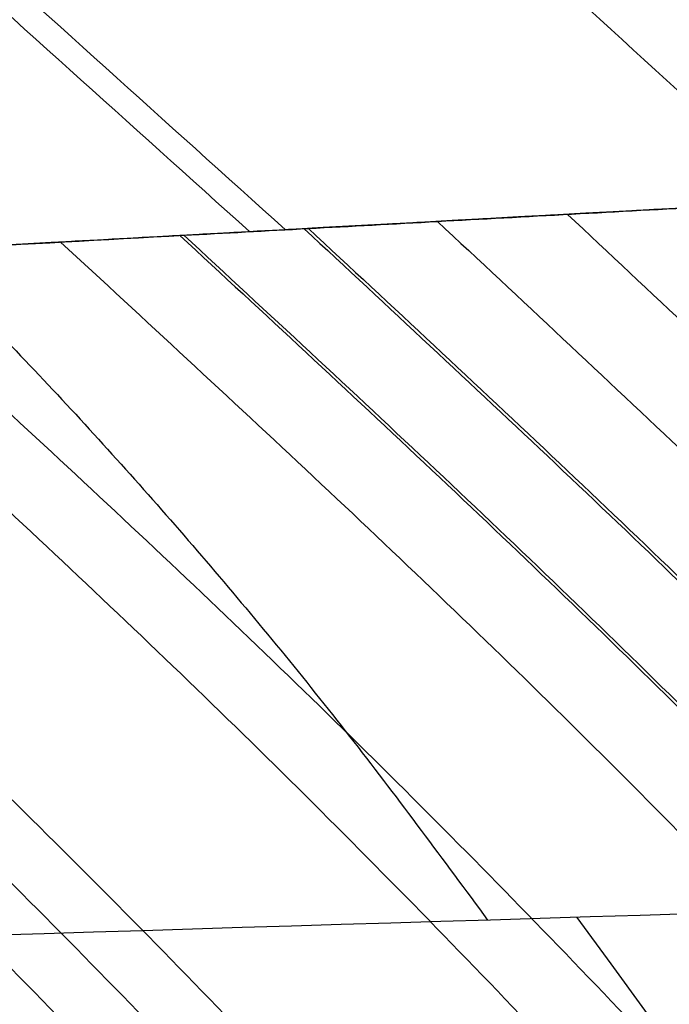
# Model space of a CAD drawing. Header units: millimetres. Extents: x -303 to 908, y -150 to 0.
# Tile 276 of 420: x 651.485 to 651.967, y -105.139 to -104.408. Entities that reach past the tile are written whole.
import ezdxf

# ---------------------------------------------------------------- set-up
doc = ezdxf.new("R2010")
doc.units = ezdxf.units.MM
doc.header["$MEASUREMENT"] = 0
doc.layers.add('IGES level 0', color=7, linetype='Continuous', true_color=0xfcfbff)

msp = doc.modelspace()

# ---------------------------------------------------------------- linework, layer by layer
at = {"layer": 'IGES level 0'}
for points, degree in [([(645.795170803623, -96.74830566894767, 16.54479049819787), (649.7367587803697, -100.6029617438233, 14.50318654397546), (653.6783467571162, -104.4576178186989, 12.46158258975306)], 2), ([(645.7356015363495, -96.75071286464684, -16.43417396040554), (649.6845953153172, -100.6052851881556, -14.40626342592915), (653.6335890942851, -104.4598575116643, -12.37835289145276)], 2), ([(644.2657827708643, -96.81109132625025, -13.33671845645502), (648.3982412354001, -100.6644276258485, -11.69154610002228), (652.5306996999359, -104.5177639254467, -10.04637374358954)], 2), ([(644.3128027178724, -96.80913395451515, 13.4492873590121), (648.4393878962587, -100.6625022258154, 11.79021480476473), (652.5659730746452, -104.5158704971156, 10.13114225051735)], 2), ([(643.643465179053, -96.83731714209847, -11.72779696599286), (647.8535390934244, -100.6901232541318, -10.28129349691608), (652.0636130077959, -104.5429293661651, -8.834790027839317)], 2), ([(643.1354006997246, -96.85899458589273, 10.20065234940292), (647.408766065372, -100.7113259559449, 8.942661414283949), (651.6821314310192, -104.5636573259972, 7.684670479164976)], 2), ([(643.1000746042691, -96.86053154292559, -10.08485935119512), (647.3778891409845, -100.7128719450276, -8.841144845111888), (651.6557036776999, -104.5652123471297, -7.597430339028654)], 2), ([(652.1135399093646, -116.0308649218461, -107.2803516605), (651.426147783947, -108.1739369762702, -107.2803516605), (650.7387556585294, -100.3170090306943, -107.2803516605)], 2), ([(651.8985611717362, -105.0741726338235, 31.75568229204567), (652.9650800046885, -106.5451978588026, 30.46637954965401), (654.0322567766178, -108.0161988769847, 29.17758969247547), (655.1005101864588, -109.4871570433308, 27.88963542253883)], 3), ([(650.7348601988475, -105.1103035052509, 30.80858716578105), (651.8498148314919, -106.5811511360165, 29.5584683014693), (652.9654115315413, -108.0519742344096, 28.30888930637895), (654.0820583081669, -109.5227539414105, 27.06018941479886)], 3)]:
    msp.add_open_spline(points, degree=degree, dxfattribs=at)
for points, knots in [([(651.762608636, -112.01970212, -153.128152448), (651.754845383, -111.930967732, -154.142391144), (651.74029356, -111.764639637, -155.149823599), (651.697950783, -111.280659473, -157.127687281), (651.670160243, -110.963012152, -158.098096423), (651.601986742, -110.183785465, -159.979316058), (651.561604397, -109.722213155, -160.890109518), (651.469187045, -108.665877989, -162.630895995), (651.417152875, -108.071124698, -163.460873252), (651.302642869, -106.762269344, -165.020706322), (651.240168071, -106.048179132, -165.750548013), (651.106230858, -104.517269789, -167.093119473), (651.034769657, -103.700464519, -167.705837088), (650.884522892, -101.983136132, -168.799895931), (650.805738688, -101.082628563, -169.281227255), (650.64267966, -99.218855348, -170.101307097), (650.558406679, -98.255610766, -170.440047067), (650.472368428, -97.27218906, -170.703554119)], [3.22885911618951, 3.22885911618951, 3.22885911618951, 3.22885911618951, 3.38157542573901, 3.38157542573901, 3.53429173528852, 3.53429173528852, 3.68700804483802, 3.68700804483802, 3.83972435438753, 3.83972435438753, 3.99244066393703, 3.99244066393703, 4.14515697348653, 4.14515697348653, 4.29787328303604, 4.29787328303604, 4.45058959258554, 4.45058959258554, 4.45058959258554, 4.45058959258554]), ([(646.563463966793, -103.9427453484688, -31.13766991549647), (643.441248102, -104.044388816, -28.131829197), (640.831149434, -104.141692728, -24.739437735), (637.682195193, -104.264912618, -19.072078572), (636.777875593, -104.301590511, -17.109418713), (635.280374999, -104.363362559, -13.104155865), (634.68161675, -104.38867397, -11.051969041), (633.789443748, -104.426684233, -6.84669673), (633.498432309, -104.439277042, -4.686292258), (633.245145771, -104.450223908, -0.406815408), (633.278059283, -104.448796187, 1.729664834), (633.661855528, -104.432227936, 5.996132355), (634.018039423, -104.416863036, 8.144118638), (635.03964225, -104.37357216, 12.325114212), (635.701335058, -104.345790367, 14.358930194), (638.129644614, -104.246515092, 20.293912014), (640.376549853, -104.157506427, 24.061750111), (644.437654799, -104.013137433, 29.020407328), (645.911726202, -103.963024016, 30.572583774), (649.106836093, -103.861672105, 33.470393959), (650.817432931, -103.810856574, 34.802853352), (654.376076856, -103.714339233, 37.177845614), (656.235721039, -103.668282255, 38.230780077), (660.116500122, -103.583364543, 40.066224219), (662.148853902, -103.544398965, 40.850192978), (668.334346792, -103.445109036, 42.724699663), (672.665165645, -103.401649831, 43.363075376), (679.087327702, -103.379122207, 43.367199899), (681.225239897, -103.378396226, 43.213425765), (685.495299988, -103.390208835, 42.587539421), (687.611654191, -103.402784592, 42.115385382), (691.709169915, -103.438796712, 40.881644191), (693.705303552, -103.462264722, 40.118138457), (697.591142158, -103.517865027, 38.294497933), (699.491346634, -103.55026862, 37.224894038), (703.065472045, -103.61907815, 34.848567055), (704.752861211, -103.655627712, 33.537549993), (707.92958909, -103.730086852, 30.67132943), (709.428982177, -103.768280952, 29.103397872), (713.537060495, -103.878722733, 24.105395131), (715.734582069, -103.945691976, 20.440831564), (719.030800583, -104.049498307, 12.436189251), (720.053757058, -104.083913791, 8.271870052), (720.650224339, -104.103833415, 1.843489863), (720.687805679, -104.105099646, -0.333648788), (720.44235237, -104.096886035, -4.610509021), (720.16191232, -104.087490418, -6.728803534), (719.285081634, -104.058586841, -10.925056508), (718.681119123, -104.038845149, -13.019437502), (717.183784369, -103.991162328, -17.049464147), (716.291576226, -103.963269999, -18.992394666), (713.1918946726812, -103.8700660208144, -24.60877228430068), (710.5360404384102, -103.7943062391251, -28.08821938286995), (707.4179041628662, -103.7185546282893, -31.09939695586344)], [0.669682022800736, 0.669682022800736, 0.669682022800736, 0.669682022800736, 0.7321820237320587, 0.7321820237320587, 0.7634320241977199, 0.7634320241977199, 0.7946820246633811, 0.7946820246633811, 0.8259320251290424, 0.8259320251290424, 0.8571820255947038, 0.8571820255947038, 0.8884320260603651, 0.8884320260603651, 0.9196820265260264, 0.9196820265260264, 0.9821820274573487, 0.9821820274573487, 1.01343202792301, 1.01343202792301, 1.04468202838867, 1.04468202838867, 1.075932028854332, 1.075932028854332, 1.107182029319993, 1.107182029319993, 1.169682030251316, 1.169682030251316, 1.200932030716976, 1.200932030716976, 1.232182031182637, 1.232182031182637, 1.263432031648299, 1.263432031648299, 1.29468203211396, 1.29468203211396, 1.325932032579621, 1.325932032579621, 1.357182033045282, 1.357182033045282, 1.419682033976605, 1.419682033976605, 1.482182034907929, 1.482182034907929, 1.51343203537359, 1.51343203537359, 1.544682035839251, 1.544682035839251, 1.575932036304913, 1.575932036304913, 1.607182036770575, 1.607182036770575, 1.669682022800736, 1.669682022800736, 1.669682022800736, 1.669682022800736]), ([(707.417904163, -103.718554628, -31.099396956), (710.536039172, -103.794306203, -28.088221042), (713.19189418, -103.870066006, -24.608773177), (716.291576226, -103.963269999, -18.992394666), (717.183784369, -103.991162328, -17.049464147), (718.681119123, -104.038845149, -13.019437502), (719.285081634, -104.058586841, -10.925056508), (720.16191232, -104.087490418, -6.728803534), (720.44235237, -104.096886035, -4.610509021), (720.687805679, -104.105099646, -0.333648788), (720.650224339, -104.103833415, 1.843489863), (720.053757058, -104.083913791, 8.271870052), (719.030800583, -104.049498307, 12.436189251), (715.734582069, -103.945691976, 20.440831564), (713.537060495, -103.878722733, 24.105395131), (709.428982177, -103.768280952, 29.103397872), (707.92958909, -103.730086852, 30.67132943), (704.752861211, -103.655627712, 33.537549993), (703.065472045, -103.61907815, 34.848567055), (699.491346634, -103.55026862, 37.224894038), (697.591142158, -103.517865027, 38.294497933), (693.705303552, -103.462264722, 40.118138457), (691.709169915, -103.438796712, 40.881644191), (687.611654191, -103.402784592, 42.115385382), (685.495299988, -103.390208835, 42.587539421), (681.225239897, -103.378396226, 43.213425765), (679.087327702, -103.379122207, 43.367199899), (672.665165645, -103.401649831, 43.363075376), (668.334346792, -103.445109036, 42.724699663), (662.148853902, -103.544398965, 40.850192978), (660.116500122, -103.583364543, 40.066224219), (656.235721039, -103.668282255, 38.230780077), (654.376076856, -103.714339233, 37.177845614), (650.817432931, -103.810856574, 34.802853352), (649.106836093, -103.861672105, 33.470393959), (645.911726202, -103.963024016, 30.572583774), (644.437654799, -104.013137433, 29.020407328), (640.376549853, -104.157506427, 24.061750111), (638.129644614, -104.246515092, 20.293912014), (635.701335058, -104.345790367, 14.358930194), (635.03964225, -104.37357216, 12.325114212), (634.018039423, -104.416863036, 8.144118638), (633.661855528, -104.432227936, 5.996132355), (633.278059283, -104.448796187, 1.729664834), (633.245145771, -104.450223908, -0.406815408), (633.498432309, -104.439277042, -4.686292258), (633.789443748, -104.426684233, -6.84669673), (634.68161675, -104.38867397, -11.051969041), (635.280374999, -104.363362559, -13.104155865), (636.777875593, -104.301590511, -17.109418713), (637.682195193, -104.264912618, -19.072078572), (640.831149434, -104.141692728, -24.739437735), (643.441248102, -104.044388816, -28.131829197), (646.563463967, -103.942745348, -31.137669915)], [4, 4, 4, 4, 4.0625, 4.0625, 4.093750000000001, 4.093750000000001, 4.125000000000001, 4.125000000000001, 4.156250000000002, 4.156250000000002, 4.187500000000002, 4.187500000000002, 4.250000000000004, 4.250000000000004, 4.312500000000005, 4.312500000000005, 4.343750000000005, 4.343750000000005, 4.375000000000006, 4.375000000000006, 4.406250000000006, 4.406250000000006, 4.437500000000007, 4.437500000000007, 4.468750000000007, 4.468750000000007, 4.500000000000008, 4.500000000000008, 4.562500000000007, 4.562500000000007, 4.593750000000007, 4.593750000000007, 4.625000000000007, 4.625000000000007, 4.656250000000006, 4.656250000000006, 4.687500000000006, 4.687500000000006, 4.750000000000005, 4.750000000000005, 4.781250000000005, 4.781250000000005, 4.812500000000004, 4.812500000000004, 4.843750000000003, 4.843750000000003, 4.875000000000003, 4.875000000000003, 4.906250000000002, 4.906250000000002, 4.937500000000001, 4.937500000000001, 5, 5, 5, 5]), ([(678.413744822, -103.77757638, -26.305486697), (677.974369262, -103.778554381, -26.329040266), (677.534188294, -103.780107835, -26.34170731), (676.871846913, -103.783378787, -26.344240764), (676.651053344, -103.784629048, -26.342329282), (676.211205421, -103.787420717, -26.333067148), (675.991873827, -103.788963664, -26.325718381), (674.897955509, -103.797390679, -26.275554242), (674.030985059, -103.806449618, -26.19251868), (672.744016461, -103.823316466, -26.005733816), (672.317129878, -103.829474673, -25.933070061), (671.785776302, -103.837877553, -25.829213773), (671.679925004, -103.839588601, -25.807852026), (671.468310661, -103.843068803, -25.763800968), (671.362560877, -103.844840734, -25.741113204), (671.045628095, -103.850256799, -25.671089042), (670.834761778, -103.854003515, -25.621790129), (670.414629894, -103.861738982, -25.518135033), (670.2048043, -103.86573911, -25.463639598), (669.786693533, -103.873989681, -25.349564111), (669.578299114, -103.878237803, -25.289957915), (669.162853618, -103.886953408, -25.165599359), (668.955210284, -103.891439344, -25.100664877), (668.541467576, -103.900659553, -24.965662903), (668.335211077, -103.905391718, -24.895549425), (667.718248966, -103.919937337, -24.677292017), (667.309349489, -103.930097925, -24.521238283), (666.699485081, -103.94600094, -24.270892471), (666.497437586, -103.951397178, -24.184997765), (666.096672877, -103.962343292, -24.008743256), (665.897810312, -103.967896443, -23.918323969), (665.305664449, -103.984780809, -23.640236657), (664.916819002, -103.996334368, -23.445745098), (664.34203079, -104.014097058, -23.140433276), (664.152360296, -104.020063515, -23.036675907), (663.775272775, -104.032131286, -22.824361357), (663.588106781, -104.038227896, -22.715937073), (663.309504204, -104.047465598, -22.549958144), (663.217241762, -104.050549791, -22.494223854), (663.03312016, -104.056750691, -22.381457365), (662.941368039, -104.059865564, -22.324488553), (662.667185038, -104.069251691, -22.151915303), (662.485828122, -104.075567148, -22.034642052), (662.216509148, -104.085072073, -21.855784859), (662.12683468, -104.088258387, -21.795438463), (661.948377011, -104.094653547, -21.673750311), (661.859535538, -104.097862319, -21.612370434), (661.594155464, -104.107517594, -21.426611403), (661.418760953, -104.113992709, -21.300613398), (660.897020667, -104.133508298, -20.916027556), (660.555113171, -104.146633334, -20.650856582), (660.050677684, -104.166495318, -20.239308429), (659.884043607, -104.173143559, -20.099910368), (659.636409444, -104.183139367, -19.887492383), (659.55424658, -104.186475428, -19.81612923), (659.390680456, -104.193153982, -19.672276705), (659.309222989, -104.196498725, -19.599737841), (658.581223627, -104.226553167, -18.943320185), (657.968751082, -104.25301186, -18.333139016), (657.100375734, -104.291864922, -17.379710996), (656.819414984, -104.304662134, -17.055643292), (656.478352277, -104.320462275, -16.642338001), (656.410855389, -104.3236005, -16.559520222), (656.276607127, -104.329862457, -16.392736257), (656.209951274, -104.332983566, -16.308885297), (656.011517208, -104.342316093, -16.056112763), (655.881273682, -104.34849984, -15.885969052), (655.625523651, -104.36071094, -15.543306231), (655.499328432, -104.366776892, -15.369860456), (655.251474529, -104.378786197, -15.020303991), (655.12966974, -104.384731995, -14.843998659), (654.890387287, -104.39647264, -14.488440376), (654.772581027, -104.402290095, -14.308692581), (654.54141151, -104.413786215, -13.946359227), (654.427944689, -104.419466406, -13.76362081), (654.205245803, -104.430677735, -13.394929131), (654.096013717, -104.436208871, -13.208975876), (653.881794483, -104.44711334, -12.83377312), (653.77668461, -104.452493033, -12.644286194), (653.469283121, -104.468310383, -12.07363703), (653.274703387, -104.478429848, -11.689998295), (652.905471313, -104.497793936, -10.915805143), (652.730849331, -104.507038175, -10.525305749), (652.48362176, -104.520263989, -9.934296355), (652.403922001, -104.524542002, -9.73704611), (652.249151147, -104.532861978, -9.34019844), (652.174183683, -104.536903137, -9.140846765), (652.029077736, -104.544763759, -8.740268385), (651.95908351, -104.548569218, -8.539449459), (651.823842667, -104.555946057, -8.135718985), (651.758675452, -104.55951805, -7.93302392), (651.664761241, -104.564664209, -7.628258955), (651.634031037, -104.566345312, -7.526340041), (651.57373977, -104.569655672, -7.321883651), (651.544214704, -104.571280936, -7.219467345), (651.457498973, -104.576063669, -6.911639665), (651.402167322, -104.579127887, -6.705649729), (651.243607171, -104.587927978, -6.085242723), (651.147805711, -104.593268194, -5.668391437), (651.019089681, -104.600464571, -5.037697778), (650.9786738, -104.602731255, -4.826505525), (650.92188133, -104.60592401, -4.508557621), (650.903574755, -104.606954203, -4.402295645), (650.868320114, -104.60893903, -4.189846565), (650.851366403, -104.60989398, -4.083633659), (650.769940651, -104.614480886, -3.552601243), (650.715486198, -104.617545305, -3.127877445), (650.649480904, -104.621272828, -2.490450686), (650.630088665, -104.622375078, -2.277843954), (650.596544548, -104.624289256, -1.85301679), (650.582382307, -104.625099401, -1.640701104), (650.547661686, -104.62707587, -1.00381811), (650.534858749, -104.627782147, -0.579313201), (650.529863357, -104.628050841, 0.270729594), (650.537676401, -104.627611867, 0.695373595), (650.573983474, -104.625550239, 1.545082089), (650.602480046, -104.623936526, 1.969993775), (650.680358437, -104.619526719, 2.819772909), (650.729775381, -104.616737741, 3.244975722), (650.81982157, -104.611667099, 3.88253367), (650.852496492, -104.609827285, 4.095060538), (650.923241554, -104.605846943, 4.520206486), (650.961185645, -104.603713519, 4.732058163), (651.08257581, -104.596906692, 5.3650075), (651.173516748, -104.591823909, 5.783265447), (651.375308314, -104.580588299, 6.613514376), (651.486145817, -104.574442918, 7.025427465), (651.637075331, -104.566169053, 7.536498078), (651.667946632, -104.564484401, 7.638732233), (651.730493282, -104.561066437, 7.841416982), (651.762417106, -104.55931563, 7.942683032), (651.86011697, -104.553955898, 8.246150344), (651.927822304, -104.550241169, 8.448020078), (652.138438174, -104.538762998, 9.051520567), (652.288866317, -104.530689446, 9.451041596), (652.468504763, -104.521081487, 9.895078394), (652.488608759, -104.520006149, 9.944340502), (652.529101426, -104.517838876, 10.042706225), (652.549402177, -104.516751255, 10.091600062), (652.611317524, -104.51343248, 10.239444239), (652.653207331, -104.511194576, 10.33778483), (652.780722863, -104.504403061, 10.632146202), (652.8681943, -104.499771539, 10.827506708), (653.138065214, -104.48555598, 11.410992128), (653.327914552, -104.475649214, 11.796523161), (653.577988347, -104.462722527, 12.27423202), (653.62860828, -104.460111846, 12.369501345), (653.731272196, -104.454829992, 12.55987368), (653.783270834, -104.452162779, 12.654888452), (653.940783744, -104.444106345, 12.938535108), (654.047907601, -104.438657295, 13.125948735), (654.375615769, -104.422077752, 13.683295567), (654.602530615, -104.410711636, 14.048340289), (655.073350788, -104.387442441, 14.766100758), (655.317123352, -104.37555498, 15.118606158), (655.821216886, -104.351318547, 15.810882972), (656.081573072, -104.338969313, 16.150706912), (656.619031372, -104.313885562, 16.817871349), (656.896272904, -104.301159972, 17.145369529), (657.467022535, -104.275417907, 17.787074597), (657.760698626, -104.262378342, 18.101496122), (658.365640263, -104.236051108, 18.718031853), (658.676745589, -104.22279355, 19.019966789), (659.15615301, -104.202798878, 19.462687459), (659.318297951, -104.196107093, 19.608750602), (659.645298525, -104.182762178, 19.896067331), (659.810320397, -104.176101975, 20.037482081), (660.310004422, -104.156181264, 20.455130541), (660.64908052, -104.142996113, 20.724602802), (661.338880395, -104.11685969, 21.245783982), (661.689696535, -104.103904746, 21.497569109), (662.135854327, -104.087931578, 21.801531), (662.225468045, -104.084748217, 21.861784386), (662.360467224, -104.079992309, 21.951358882), (662.405322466, -104.078416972, 21.980923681), (662.495492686, -104.075260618, 22.039962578), (662.540684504, -104.073683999, 22.069354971), (662.767159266, -104.065811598, 22.215668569), (662.949989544, -104.059549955, 22.330643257), (663.502740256, -104.040936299, 22.668872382), (663.877242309, -104.028745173, 22.885631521), (664.352152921, -104.013814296, 23.145156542), (664.447483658, -104.010842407, 23.196495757), (664.638851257, -104.004926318, 23.298043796), (664.73524107, -104.001975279, 23.348438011), (665.025012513, -103.993194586, 23.497669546), (665.219631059, -103.987415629, 23.594893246), (665.807882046, -103.970305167, 23.879743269), (666.205906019, -103.959197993, 24.060554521), (666.711088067, -103.945725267, 24.275024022), (666.812533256, -103.943050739, 24.317350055), (667.015778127, -103.937755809, 24.400670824), (667.117555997, -103.935136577, 24.441657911), (667.423363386, -103.927362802, 24.562614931), (667.627866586, -103.922291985, 24.640581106), (668.24333463, -103.907415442, 24.866571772), (668.656256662, -103.897942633, 25.006695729), (669.487694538, -103.879964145, 25.266264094), (669.905578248, -103.871459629, 25.385518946), (670.431633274, -103.86144988, 25.521790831), (670.537103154, -103.859479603, 25.548421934), (670.747795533, -103.855609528, 25.60025051), (670.853407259, -103.853700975, 25.6255448), (671.170865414, -103.848070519, 25.699519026), (671.38333522, -103.844446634, 25.746288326), (671.702596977, -103.8392171, 25.812466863), (671.808965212, -103.837508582, 25.833836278), (672.022559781, -103.834145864, 25.875383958), (672.129492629, -103.832499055, 25.895503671), (672.450720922, -103.827660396, 25.953902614), (672.665445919, -103.824569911, 25.99022225), (673.742255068, -103.809792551, 26.158749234), (674.613905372, -103.800155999, 26.251824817), (675.495366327, -103.792867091, 26.301493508)], [0.103196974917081, 0.103196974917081, 0.103196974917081, 0.103196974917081, 0.10480942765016, 0.10480942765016, 0.1056156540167, 0.1056156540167, 0.10642188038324, 0.10642188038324, 0.109646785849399, 0.109646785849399, 0.111259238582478, 0.111259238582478, 0.111662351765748, 0.111662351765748, 0.112065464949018, 0.112065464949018, 0.112871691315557, 0.112871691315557, 0.113677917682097, 0.113677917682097, 0.114484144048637, 0.114484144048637, 0.115290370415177, 0.115290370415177, 0.116096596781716, 0.116096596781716, 0.117709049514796, 0.117709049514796, 0.118515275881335, 0.118515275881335, 0.119321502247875, 0.119321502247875, 0.120933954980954, 0.120933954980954, 0.121740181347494, 0.121740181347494, 0.122546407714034, 0.122546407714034, 0.122949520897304, 0.122949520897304, 0.123352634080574, 0.123352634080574, 0.124158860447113, 0.124158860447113, 0.124561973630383, 0.124561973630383, 0.124965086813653, 0.124965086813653, 0.125771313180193, 0.125771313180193, 0.127383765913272, 0.127383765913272, 0.128189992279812, 0.128189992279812, 0.128593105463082, 0.128593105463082, 0.128996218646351, 0.128996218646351, 0.13222112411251, 0.13222112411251, 0.13383357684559, 0.13383357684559, 0.134236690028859, 0.134236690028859, 0.134639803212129, 0.134639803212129, 0.135446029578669, 0.135446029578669, 0.136252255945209, 0.136252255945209, 0.137058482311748, 0.137058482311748, 0.137864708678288, 0.137864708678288, 0.138670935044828, 0.138670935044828, 0.139477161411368, 0.139477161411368, 0.140283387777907, 0.140283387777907, 0.141895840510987, 0.141895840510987, 0.143508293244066, 0.143508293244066, 0.144314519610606, 0.144314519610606, 0.145120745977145, 0.145120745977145, 0.145926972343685, 0.145926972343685, 0.146733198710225, 0.146733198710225, 0.147136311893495, 0.147136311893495, 0.147539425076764, 0.147539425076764, 0.148345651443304, 0.148345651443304, 0.149958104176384, 0.149958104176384, 0.150764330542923, 0.150764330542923, 0.151167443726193, 0.151167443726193, 0.151570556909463, 0.151570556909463, 0.153183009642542, 0.153183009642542, 0.153989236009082, 0.153989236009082, 0.154795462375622, 0.154795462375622, 0.156407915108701, 0.156407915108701, 0.158020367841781, 0.158020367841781, 0.15963282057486, 0.15963282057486, 0.161245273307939, 0.161245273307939, 0.162051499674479, 0.162051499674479, 0.162857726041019, 0.162857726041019, 0.164470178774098, 0.164470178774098, 0.166082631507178, 0.166082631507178, 0.166485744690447, 0.166485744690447, 0.166888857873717, 0.166888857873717, 0.167695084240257, 0.167695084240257, 0.169307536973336, 0.169307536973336, 0.169509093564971, 0.169509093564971, 0.169710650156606, 0.169710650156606, 0.170113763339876, 0.170113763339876, 0.170919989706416, 0.170919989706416, 0.172532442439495, 0.172532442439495, 0.172935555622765, 0.172935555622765, 0.173338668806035, 0.173338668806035, 0.174144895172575, 0.174144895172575, 0.175757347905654, 0.175757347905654, 0.177369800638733, 0.177369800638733, 0.178982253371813, 0.178982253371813, 0.180594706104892, 0.180594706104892, 0.182207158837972, 0.182207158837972, 0.183819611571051, 0.183819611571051, 0.184625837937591, 0.184625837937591, 0.18543206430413, 0.18543206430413, 0.18704451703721, 0.18704451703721, 0.188656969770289, 0.188656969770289, 0.189060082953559, 0.189060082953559, 0.189261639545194, 0.189261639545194, 0.189463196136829, 0.189463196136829, 0.190269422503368, 0.190269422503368, 0.191881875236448, 0.191881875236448, 0.192284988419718, 0.192284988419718, 0.192688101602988, 0.192688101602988, 0.193494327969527, 0.193494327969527, 0.195106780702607, 0.195106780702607, 0.195509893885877, 0.195509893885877, 0.195913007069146, 0.195913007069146, 0.196719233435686, 0.196719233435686, 0.198331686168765, 0.198331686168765, 0.199944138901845, 0.199944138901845, 0.200347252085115, 0.200347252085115, 0.200750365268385, 0.200750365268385, 0.201556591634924, 0.201556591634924, 0.201959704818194, 0.201959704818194, 0.202362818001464, 0.202362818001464, 0.203169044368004, 0.203169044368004, 0.206393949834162, 0.206393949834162, 0.206393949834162, 0.206393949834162]), ([(676.926879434, -103.78313681, -26.343513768), (673.501811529, -103.801287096, -26.33526948), (670.204184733, -103.855472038, -25.689462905), (665.448251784, -103.978224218, -23.766703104), (663.943890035, -104.024727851, -22.980988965), (661.112973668, -104.123487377, -21.141675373), (659.771169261, -104.176309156, -20.074942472), (657.325305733, -104.280375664, -17.708037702), (656.230819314, -104.3311455, -16.421993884), (654.294628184, -104.425360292, -13.647826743), (653.448267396, -104.469008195, -12.143738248), (652.081497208, -104.541517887, -9.044576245), (651.551559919, -104.570768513, -7.44104199), (650.802412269, -104.612525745, -4.124671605), (650.589005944, -104.624765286, -2.418338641), (650.448128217, -104.632618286, 2.648147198), (651.023608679, -104.598790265, 6.080058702), (652.807652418, -104.50276773, 10.823164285), (653.565081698, -104.462712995, 12.36643118), (655.352489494, -104.373177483, 15.257472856), (656.374882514, -104.324092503, 16.601007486), (658.673617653, -104.221785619, 19.086982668), (659.962069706, -104.168255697, 20.234752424), (662.692915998, -104.066540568, 22.231422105), (664.144555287, -104.017918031, 23.093628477), (667.22288185, -103.930062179, 24.541914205), (668.839157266, -103.891253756, 25.118936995), (672.11274968, -103.830006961, 25.946680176), (673.785368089, -103.807007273, 26.205138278), (675.495366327, -103.792867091, 26.301493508)], [0, 0, 0, 0, 0.125000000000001, 0.125000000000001, 0.187500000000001, 0.187500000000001, 0.250000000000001, 0.250000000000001, 0.312500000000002, 0.312500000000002, 0.375000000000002, 0.375000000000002, 0.437500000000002, 0.437500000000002, 0.500000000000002, 0.500000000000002, 0.625000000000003, 0.625000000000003, 0.687500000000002, 0.687500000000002, 0.750000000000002, 0.750000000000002, 0.812500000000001, 0.812500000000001, 0.875000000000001, 0.875000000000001, 0.9375, 0.9375, 1, 1, 1, 1]), ([(677.043100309, -104.641506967, 40.403752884), (673.057850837, -104.655810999, 40.409489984), (669.024784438, -104.697399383, 39.819860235), (663.266318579, -104.792556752, 38.077166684), (661.374062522, -104.8299123, 37.347320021), (657.761015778, -104.911362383, 35.637263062), (656.030319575, -104.955527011, 34.656051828), (652.719500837, -105.048106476, 32.442950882), (651.128940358, -105.096817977, 31.201885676), (648.155995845, -105.194083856, 28.500653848), (646.784927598, -105.242175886, 27.054074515), (643.008410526, -105.380714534, 22.434241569), (640.919668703, -105.466151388, 18.925367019), (638.660853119, -105.561515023, 13.398526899), (638.045294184, -105.588220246, 11.504920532), (637.094253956, -105.629847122, 7.613045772), (636.762110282, -105.644651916, 5.613248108), (636.40285396, -105.660676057, 1.640882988), (636.370806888, -105.662108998, -0.348298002), (636.602856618, -105.651749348, -4.332676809), (636.871353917, -105.639743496, -6.344015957), (638.108990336, -105.585255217, -12.218687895), (639.503502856, -105.524274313, -15.972592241), (643.395841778, -105.366914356, -23.014035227), (645.8140176, -105.273812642, -26.171805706), (648.701780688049, -105.1766632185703, -28.96877756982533)], [3.33660848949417, 3.33660848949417, 3.33660848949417, 3.33660848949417, 3.461608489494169, 3.461608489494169, 3.524108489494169, 3.524108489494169, 3.586608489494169, 3.586608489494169, 3.649108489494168, 3.649108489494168, 3.711608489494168, 3.711608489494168, 3.83660848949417, 3.83660848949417, 3.89910848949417, 3.89910848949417, 3.96160848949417, 3.96160848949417, 4.02410848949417, 4.02410848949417, 4.08660848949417, 4.08660848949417, 4.21160848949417, 4.21160848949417, 4.33660848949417, 4.33660848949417, 4.33660848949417, 4.33660848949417]), ([(677.043100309, -104.641506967, 40.403752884), (673.057850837, -104.655810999, 40.409489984), (669.024784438, -104.697399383, 39.819860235), (663.266318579, -104.792556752, 38.077166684), (661.374062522, -104.8299123, 37.347320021), (657.761015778, -104.911362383, 35.637263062), (656.030319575, -104.955527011, 34.656051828), (652.719500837, -105.048106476, 32.442950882), (651.128940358, -105.096817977, 31.201885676), (648.155995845, -105.194083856, 28.500653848), (646.784927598, -105.242175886, 27.054074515), (643.008410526, -105.380714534, 22.434241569), (640.919668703, -105.466151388, 18.925367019), (638.660853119, -105.561515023, 13.398526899), (638.045294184, -105.588220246, 11.504920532), (637.094253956, -105.629847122, 7.613045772), (636.762110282, -105.644651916, 5.613248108), (636.40285396, -105.660676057, 1.640882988), (636.370806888, -105.662108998, -0.348298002), (636.602856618, -105.651749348, -4.332676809), (636.871353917, -105.639743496, -6.344015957), (638.108990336, -105.585255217, -12.218687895), (639.503502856, -105.524274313, -15.972592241), (643.395841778, -105.366914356, -23.014035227), (645.8140176, -105.273812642, -26.171805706), (648.701780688, -105.176663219, -28.968777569)], [1, 1, 1, 1, 1.124999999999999, 1.124999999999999, 1.187499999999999, 1.187499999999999, 1.249999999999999, 1.249999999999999, 1.312499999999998, 1.312499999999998, 1.374999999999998, 1.374999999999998, 1.5, 1.5, 1.5625, 1.5625, 1.625, 1.625, 1.6875, 1.6875, 1.75, 1.75, 1.875, 1.875, 2, 2, 2, 2])]:
    msp.add_open_spline(points, degree=3, knots=knots, dxfattribs=at)
for points, weights, degree in [([(650.472368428, -97.27218906, -170.703554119), (651.2072578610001, -105.672013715, -168.452827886), (651.696299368, -111.26178372, -161.791199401), (651.762608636, -112.01970212, -153.128152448)], [1, 0.879434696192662, 0.879434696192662, 1], 3), ([(650.9596462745, -102.8418003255, -168.2528665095), (651.1824647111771, -105.388626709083, -172.2811827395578), (655.9406197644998, -105.092519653, -172.4698237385)], [1, 0.7234738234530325, 1], 2), ([(649.937737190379, -103.8379471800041, 34.06757545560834), (651.0078703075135, -103.9326211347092, 32.70936637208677), (651.8322499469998, -105.076190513, 31.70361926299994)], [0.9999999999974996, 0.9449300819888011, 1], 2), ([(651.8914630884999, -104.5522576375, -8.337584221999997), (655.1818017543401, -107.542868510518, -7.27814406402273), (655.204735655, -112.1131354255, -7.346186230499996)], [1, 0.9094950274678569, 1], 2), ([(651.696065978, -104.5629488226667, -7.729847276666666), (655.0119343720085, -107.5537175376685, -6.747551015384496), (655.0317448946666, -112.1253815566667, -6.811443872)], [1, 0.909449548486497, 1], 2), ([(651.699219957, -104.562775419, 7.740074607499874), (655.0146530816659, -107.5535434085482, 6.756403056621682), (655.0344593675, -112.125188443, 6.820192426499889)], [1, 0.909450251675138, 1], 2), ([(651.7949837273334, -104.5575290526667, 8.043838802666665), (655.0979596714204, -107.5482151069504, 7.021786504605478), (655.1194356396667, -112.1191655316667, 7.088081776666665)], [1, 0.9094726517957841, 1], 2), ([(651.6038854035, -104.568000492, -7.424111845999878), (654.9317965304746, -107.5588441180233, -6.480628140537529), (654.950110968, -112.1311689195, -6.542353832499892)], [1, 0.9094280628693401, 1], 2), ([(651.6068894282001, -104.567823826, 7.434283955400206), (654.934394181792, -107.5586658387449, 6.489467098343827), (654.9527285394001, -112.1309693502, 6.551169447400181)], [0.9999999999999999, 0.9094288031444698, 0.9999999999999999], 2), ([(651.5153094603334, -104.5728751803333, -7.116858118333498), (654.8548139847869, -107.5637896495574, -6.212453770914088), (654.8717247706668, -112.136749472, -6.272115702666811)], [1, 0.9094073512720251, 1], 2), ([(651.3493139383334, -104.5820612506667, -6.49884739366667), (654.7105286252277, -107.5731112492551, -5.672981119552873), (654.7247244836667, -112.1472724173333, -5.728184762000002)], [0.9999999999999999, 0.9093682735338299, 0.9999999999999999], 2), ([(651.2744125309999, -104.586206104, 6.198389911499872), (654.6454228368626, -107.5773174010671, 5.410716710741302), (654.6583808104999, -112.152020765, 5.463703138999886)], [1, 0.9093506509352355, 1], 2), ([(651.0619950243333, -104.5980657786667, -5.247928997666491), (654.4607688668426, -107.5893551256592, -4.580961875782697), (654.4700995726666, -112.1656165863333, -4.626401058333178)], [1, 0.9093001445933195, 1], 2), ([(650.9408121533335, -104.6048597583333, -4.614540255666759), (654.3554385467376, -107.5962505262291, -4.028091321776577), (654.362695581, -112.1734037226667, -4.068470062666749)], [0.9999999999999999, 0.90927122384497, 0.9999999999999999], 2), ([(651.0016490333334, -104.6014445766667, 4.943041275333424), (654.4083179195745, -107.5927842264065, 4.314837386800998), (654.4166221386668, -112.1694888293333, 4.35787154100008)], [0.9999999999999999, 0.9092857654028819, 0.9999999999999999], 2), ([(650.7898061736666, -104.613357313, 3.670014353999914), (654.2241716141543, -107.6048767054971, 3.203546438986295), (654.2287704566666, -112.1831490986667, 3.235908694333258)], [1, 0.9092350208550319, 1], 2), ([(650.8350812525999, -104.6108113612, -3.977427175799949), (654.2635306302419, -107.6022920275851, -3.471918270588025), (654.2689340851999, -112.1802288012, -3.506942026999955)], [0.9999999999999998, 0.9092458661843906, 0.9999999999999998], 2), ([(650.8859474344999, -104.6079466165, -4.296071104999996), (654.30774764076, -107.5993839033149, -3.750086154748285), (654.314047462, -112.176943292, -3.787816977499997)], [1, 0.909258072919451, 1], 2), ([(650.8878690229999, -104.607837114, 4.307633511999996), (654.3094161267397, -107.5992728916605, 3.760169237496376), (654.315745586, -112.1768181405, 3.797973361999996)], [1, 0.9092585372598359, 1], 2), ([(650.6414192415, -104.6217316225, 2.394883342), (654.0951901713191, -107.6133775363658, 2.090489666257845), (654.0971602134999, -112.192752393, 2.111854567)], [0.9999999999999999, 0.9091993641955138, 0.9999999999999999], 2), ([(650.6714826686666, -104.6200303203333, -2.702926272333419), (654.1213201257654, -107.6116506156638, -2.359362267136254), (654.1238223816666, -112.1908015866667, -2.383379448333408)], [1, 0.9092066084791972, 1], 2), ([(650.5323610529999, -104.627916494, -0.1542918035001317), (654.0003940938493, -107.6196563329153, -0.1346473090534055), (654.0004018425, -112.1998467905, -0.135957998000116)], [1, 0.9091730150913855, 1], 2), ([(650.5558299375, -104.626581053, 1.120227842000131), (654.0207936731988, -107.6183005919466, 0.9778434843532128), (654.0212259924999, -112.198314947, 0.987899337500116)], [1, 0.9091787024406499, 1], 2), ([(650.5708087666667, -104.625758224, -1.428406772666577), (654.0338187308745, -107.6174650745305, -1.246869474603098), (654.0345234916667, -112.1973709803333, -1.259717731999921)], [0.9999999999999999, 0.909182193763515, 0.9999999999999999], 2), ([(650.6133166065, -104.623332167, -2.065430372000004), (654.0707684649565, -107.6150019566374, -1.802966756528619), (654.072245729, -112.1945871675, -1.821560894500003)], [1, 0.9091925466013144, 1], 2)]:
    msp.add_rational_spline(points, weights, degree=degree, dxfattribs=at)
msp.add_rational_spline([(647.7007740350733, -104.3024192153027, -29.97404106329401), (646.9525506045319, -104.3266325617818, -29.25137255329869), (646.2355631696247, -104.3505913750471, -28.50511419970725), (644.8624228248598, -104.397676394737, -26.96633157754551), (644.2062458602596, -104.4208038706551, -26.17376233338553), (642.95417183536, -104.4658962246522, -24.5428387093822), (642.358403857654, -104.48786416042, -23.70450538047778), (641.2274342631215, -104.5303352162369, -21.98124490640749), (640.692392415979, -104.5508306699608, -21.09658265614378), (640.062532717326, -104.5753322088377, -19.96100081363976), (639.9385018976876, -104.5801766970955, -19.73238375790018), (639.6943860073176, -104.5897479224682, -19.27216806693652), (639.5746245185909, -104.5944620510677, -19.04117532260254), (639.2224416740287, -104.6083751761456, -18.34608391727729), (638.997005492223, -104.6173494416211, -17.87965625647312), (638.6726420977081, -104.6303431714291, -17.17551038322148), (638.5668185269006, -104.634596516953, -16.94004084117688), (638.3597345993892, -104.6429445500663, -16.46760395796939), (638.2584433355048, -104.6470405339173, -16.23056430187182), (637.9615614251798, -104.6590781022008, -15.51765542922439), (637.7727723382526, -104.6667844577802, -15.03935352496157), (637.4132159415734, -104.6815333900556, -14.07673733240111), (637.2424826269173, -104.6885744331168, -13.59251449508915), (636.9190454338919, -104.7019713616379, -12.61814850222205), (636.7664157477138, -104.7083261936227, -12.12815219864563), (636.3354579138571, -104.7263365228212, -10.64880598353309), (636.0842663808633, -104.7369248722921, -9.651010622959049), (635.7625376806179, -104.7505583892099, -8.136210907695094), (635.6644596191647, -104.7547273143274, -7.628230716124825), (635.5313164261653, -104.7603982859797, -6.861763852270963), (635.4892654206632, -104.7621916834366, -6.605517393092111), (635.4098664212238, -104.7655817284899, -6.0914875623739), (635.3725482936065, -104.7671771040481, -5.8338588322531), (635.1984718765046, -104.7746264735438, -4.547236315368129), (635.0984910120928, -104.7789239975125, -3.518615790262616), (635.0059623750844, -104.7829016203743, -1.977186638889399), (634.9847232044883, -104.783817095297, -1.463595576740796), (634.9612926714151, -104.7848292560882, -0.4367125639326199), (634.9590816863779, -104.7849249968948, 0.07660654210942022), (634.9809099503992, -104.7839849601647, 1.615773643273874), (635.0333869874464, -104.7817231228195, 2.641152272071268), (635.2147188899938, -104.7739347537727, 4.690335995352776), (635.3435509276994, -104.7684068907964, 5.714218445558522), (635.5535044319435, -104.7594528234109, 6.993088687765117), (635.5979440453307, -104.7575597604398, 7.248814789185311), (635.691762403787, -104.7535685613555, 7.760185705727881), (635.741175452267, -104.7514689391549, 8.015973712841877), (635.8961686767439, -104.7448919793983, 8.77984434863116), (636.0087456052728, -104.7401284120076, 9.28566099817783), (636.2520946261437, -104.729868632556, 10.29057715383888), (636.3828660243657, -104.7243724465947, 10.78967501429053), (636.5924917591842, -104.7155956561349, 11.53338044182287), (636.6646113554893, -104.7125813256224, 11.78045568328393), (636.8133160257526, -104.70637777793, 12.27296998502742), (636.8898420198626, -104.7031919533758, 12.51819155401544), (637.2839370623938, -104.6868377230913, 13.74057412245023), (637.6351604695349, -104.6723731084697, 14.70619043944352), (638.1182554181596, -104.6527203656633, 15.89567431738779), (638.2170935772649, -104.6487139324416, 16.13263521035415), (638.4193921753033, -104.6405375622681, 16.6052959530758), (638.522761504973, -104.6363711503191, 16.84079342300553), (638.8395629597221, -104.6236422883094, 17.54477522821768), (639.0596922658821, -104.6148500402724, 18.01076272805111), (639.5180349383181, -104.5966781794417, 18.93602112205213), (639.7562467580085, -104.5872986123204, 19.39529101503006), (640.1273419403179, -104.572806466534, 20.07912033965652), (640.2533498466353, -104.5679041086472, 20.30625530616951), (640.5099585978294, -104.5579627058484, 20.75875718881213), (640.6407017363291, -104.5529181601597, 20.98436090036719), (641.3035543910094, -104.5274561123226, 22.10382033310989), (641.8642833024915, -104.5062729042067, 22.97436961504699), (643.0447900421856, -104.4626077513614, 24.66675872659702), (643.66458688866, -104.4401289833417, 25.48854871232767), (644.9627704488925, -104.3942027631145, 27.08398552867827), (645.6410792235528, -104.3707514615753, 27.85766109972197), (647.0566139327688, -104.3232261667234, 29.35633981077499), (647.7939330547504, -104.2991394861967, 30.08160036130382), (648.7530993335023, -104.268852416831, 30.95711662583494), (648.9468082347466, -104.262786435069, 31.13065915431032), (649.3380323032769, -104.25064222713, 31.4746179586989), (649.5357520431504, -104.2445577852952, 31.64520609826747), (650.133018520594, -104.226344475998, 32.15085218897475), (650.5363494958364, -104.2142640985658, 32.47956641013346), (651.7613074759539, -104.1782831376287, 33.44074229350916), (652.5980742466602, -104.1546419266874, 34.04836398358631), (653.8830354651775, -104.1199344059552, 34.91136157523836), (654.3161259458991, -104.1084985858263, 35.19078774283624), (655.1924161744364, -104.0859212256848, 35.73357689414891), (655.6354936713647, -104.074781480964, 35.99688443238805), (656.5314445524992, -104.0528422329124, 36.50730169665), (656.984173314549, -104.0420485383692, 36.75430724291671), (657.8999977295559, -104.0208377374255, 37.23223422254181), (658.3628077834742, -104.0104229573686, 37.4630693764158), (659.2983608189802, -103.9900207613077, 37.9083121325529), (659.7711043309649, -103.9800333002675, 38.12272111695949), (660.7266890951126, -103.9605301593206, 38.53489821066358), (661.2097152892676, -103.9510108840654, 38.73273953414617), (662.6730982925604, -103.9232454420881, 39.30048490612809), (663.658748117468, -103.9059671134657, 39.6411304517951), (665.1522931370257, -103.8820431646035, 40.09646319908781), (665.6525035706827, -103.874404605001, 40.23889708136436), (666.6580515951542, -103.8598170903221, 40.50525306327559), (667.1632106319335, -103.852870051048, 40.62913935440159), (668.6863830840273, -103.8331044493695, 40.97292709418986), (669.7115981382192, -103.8213610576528, 41.16497828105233), (671.0056915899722, -103.8085988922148, 41.35782997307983), (671.2652312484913, -103.8061414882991, 41.39404599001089), (671.7837954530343, -103.8014366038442, 41.46150690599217), (672.0430343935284, -103.7991869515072, 41.49278549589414), (672.8206310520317, -103.7927460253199, 41.57932366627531), (673.3389078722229, -103.7888619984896, 41.62729774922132), (674.8931022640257, -103.7784384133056, 41.74240813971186), (675.9284740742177, -103.7731334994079, 41.78070536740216), (677.9981697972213, -103.7657749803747, 41.78150213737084), (679.0321413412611, -103.7637229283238, 41.74399988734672), (680.3238534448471, -103.7631764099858, 41.64946888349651), (680.5821611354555, -103.7631677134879, 41.62818010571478), (681.0987149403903, -103.763349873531, 41.58083157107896), (681.3568537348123, -103.7635406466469, 41.55478264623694), (682.1312637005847, -103.7644171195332, 41.46936936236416), (682.6475133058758, -103.7654004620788, 41.40281757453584), (683.2922644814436, -103.7671279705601, 41.30748580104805), (683.4213253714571, -103.7674983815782, 41.28779633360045), (683.6792823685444, -103.7682876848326, 41.24722562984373), (683.8082377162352, -103.7687068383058, 41.2263345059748), (684.1950336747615, -103.7700383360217, 41.16182866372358), (684.4530621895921, -103.7710258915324, 41.11633139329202), (684.8386421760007, -103.7726516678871, 41.04460783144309), (684.9669451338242, -103.7732176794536, 41.02011838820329), (685.2231024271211, -103.7743977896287, 40.96997647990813), (685.3510861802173, -103.7750125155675, 40.94429854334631), (685.7343922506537, -103.7769234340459, 40.8655779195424), (685.9890803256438, -103.778288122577, 40.81082626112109), (687.2583315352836, -103.7855583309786, 40.52574679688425), (688.2602559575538, -103.7928069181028, 40.26148149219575), (690.2379762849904, -103.8099374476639, 39.66138838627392), (691.2137838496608, -103.8198195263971, 39.3255523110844), (692.4176261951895, -103.8336247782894, 38.86137805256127), (692.6576068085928, -103.8364583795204, 38.76632015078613), (693.1359894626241, -103.8422649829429, 38.57176895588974), (693.3740766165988, -103.8452355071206, 38.47238358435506), (693.8488672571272, -103.8513238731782, 38.26896323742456), (694.0854771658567, -103.8544390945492, 38.16498374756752), (694.55713887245, -103.8608040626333, 37.95250468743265), (694.7922622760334, -103.8640542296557, 37.84397999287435), (695.4947121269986, -103.8739903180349, 37.51187431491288), (695.9598901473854, -103.8808764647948, 37.28136347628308), (696.6523783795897, -103.8915635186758, 36.92204066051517), (696.8823646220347, -103.895187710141, 36.79996657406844), (697.3407698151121, -103.9025525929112, 36.55117942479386), (697.5692500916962, -103.9062947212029, 36.4244231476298), (698.7059743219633, -103.925261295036, 35.77984757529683), (699.5900705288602, -103.9411357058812, 35.23374024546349), (701.309722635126, -103.973904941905, 34.08215417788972), (702.1450056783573, -103.9907952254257, 33.47683692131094), (703.7674711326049, -104.0252455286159, 32.20750483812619), (704.5546229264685, -104.0427994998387, 31.5435854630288), (706.0805061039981, -104.0782265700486, 30.15701473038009), (706.8191852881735, -104.0961004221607, 29.43438166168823), (707.8903049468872, -104.1229008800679, 28.30540500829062), (708.241112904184, -104.1318321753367, 27.92161874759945), (708.7579768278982, -104.1451968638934, 27.3344335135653), (708.9284438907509, -104.1496395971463, 27.13707840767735), (709.2648915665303, -104.1584738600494, 26.74012925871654), (709.4309994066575, -104.1628689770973, 26.54038586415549), (710.2512564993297, -104.1847254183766, 25.53518833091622), (710.8740152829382, -104.2018144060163, 24.71098391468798), (712.0543526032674, -104.2349457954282, 23.02285390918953), (712.6118903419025, -104.2509837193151, 22.15904207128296), (713.399560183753, -104.2740629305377, 20.83375756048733), (713.6540168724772, -104.2815931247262, 20.38704771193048), (714.1467260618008, -104.2962944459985, 19.48370520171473), (714.3848154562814, -104.3034637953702, 19.02729166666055), (714.8446995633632, -104.3174236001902, 18.10417265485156), (715.0664756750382, -104.3242102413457, 17.63757631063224), (715.4933992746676, -104.3373638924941, 16.69438837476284), (715.698482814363, -104.3437307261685, 16.21789441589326), (715.9935700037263, -104.3529503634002, 15.49514463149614), (716.0898506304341, -104.3559677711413, 15.25287912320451), (716.2773800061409, -104.361861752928, 14.76783918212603), (716.3687327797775, -104.3647415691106, 14.52481593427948), (716.6356135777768, -104.3731779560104, 13.79423147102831), (716.8039607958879, -104.3785314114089, 13.30516697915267), (717.2806977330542, -104.3937638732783, 11.83191352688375), (717.5608590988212, -104.4028117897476, 10.84171105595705), (718.046768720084, -104.4186068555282, 8.84561038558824), (718.2525917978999, -104.4253540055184, 7.839515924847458), (718.5898006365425, -104.436445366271, 5.81171581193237), (718.721112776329, -104.4407958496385, 4.789865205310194), (718.8613044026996, -104.4454418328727, 3.244838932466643), (718.8985495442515, -104.4466773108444, 2.727839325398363), (718.9399396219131, -104.4480520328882, 1.949248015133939), (718.9513291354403, -104.4484306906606, 1.688944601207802), (718.9691820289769, -104.449024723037, 1.169214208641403), (718.9756574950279, -104.449240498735, 0.9096578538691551), (718.995896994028, -104.4499155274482, -0.3866189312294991), (718.9733509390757, -104.4491609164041, -1.418734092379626), (718.8523611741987, -104.4451439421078, -3.473204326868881), (718.7539596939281, -104.4418786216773, -4.495703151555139), (718.549872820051, -104.4351410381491, -6.02225099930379), (718.4724151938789, -104.4325886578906, -6.529915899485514), (718.3420679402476, -104.4283033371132, -7.28968380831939), (718.2962587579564, -104.4267987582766, -7.542649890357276), (718.2239998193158, -104.4244278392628, -7.921670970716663), (718.1993227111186, -104.4236185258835, -8.047939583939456), (718.1487858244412, -104.4219618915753, -8.300334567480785), (718.1229506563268, -104.4211160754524, -8.426303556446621), (717.8848629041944, -104.4133334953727, -9.560062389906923), (717.634914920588, -104.4052091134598, -10.56409304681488), (717.2741044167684, -104.393582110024, -11.81203576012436), (717.1994666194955, -104.3911838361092, -12.06135409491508), (717.045449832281, -104.3862505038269, -12.55861673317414), (716.9662409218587, -104.3837182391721, -12.80614346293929), (716.7220594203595, -104.3759303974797, -13.54543326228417), (716.5505315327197, -104.3704837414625, -14.0339156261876), (716.0100282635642, -104.353423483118, -15.48638806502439), (715.6151156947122, -104.3410901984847, -16.4374937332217), (714.7572008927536, -104.3147092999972, -18.30591920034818), (714.2941462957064, -104.3006620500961, -19.22328249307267), (713.299976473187, -104.2710636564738, -21.02409089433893), (712.7687716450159, -104.2555122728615, -21.90764280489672), (711.9199250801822, -104.2312199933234, -23.20727923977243), (711.6283187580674, -104.2229638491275, -23.63614255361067), (711.1776731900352, -104.2103610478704, -24.27292444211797), (711.0251693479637, -104.2061216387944, -24.484206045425), (710.7160852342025, -104.1975845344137, -24.90406017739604), (710.5598071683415, -104.1932950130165, -25.11222995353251), (709.7699012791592, -104.1717578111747, -26.1442478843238), (709.1105264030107, -104.1542349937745, -26.94194723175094), (707.7383815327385, -104.1189265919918, -28.48266227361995), (707.0255419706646, -104.1011440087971, -29.2256733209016), (706.2860505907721, -104.0833853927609, -29.94177689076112)], [0.9722312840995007, 0.9721747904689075, 0.9721189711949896, 0.9720094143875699, 0.9719556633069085, 0.97185118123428, 0.971800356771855, 0.9717023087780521, 0.9716551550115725, 0.9715988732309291, 0.9715877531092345, 0.9715657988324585, 0.971554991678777, 0.9715231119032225, 0.971502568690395, 0.9714728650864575, 0.9714631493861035, 0.9714441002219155, 0.971434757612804, 0.9714073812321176, 0.9713898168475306, 0.9713562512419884, 0.971340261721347, 0.9713098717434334, 0.9712954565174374, 0.9712546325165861, 0.9712307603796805, 0.9711999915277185, 0.971190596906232, 0.971177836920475, 0.9711738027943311, 0.9711661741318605, 0.9711625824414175, 0.9711458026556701, 0.9711361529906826, 0.971127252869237, 0.971125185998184, 0.9711228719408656, 0.9711226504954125, 0.971124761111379, 0.971129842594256, 0.9711473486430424, 0.971159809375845, 0.9711799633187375, 0.9711842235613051, 0.9711932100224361, 0.9711979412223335, 0.9712127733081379, 0.971223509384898, 0.971246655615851, 0.9712590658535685, 0.9712789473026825, 0.9712857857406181, 0.9712998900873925, 0.9713071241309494, 0.971344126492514, 0.971377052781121, 0.9714218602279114, 0.971430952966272, 0.9714495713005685, 0.971459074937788, 0.971488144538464, 0.971508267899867, 0.9715499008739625, 0.971571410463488, 0.9716046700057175, 0.9716159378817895, 0.9716387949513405, 0.9716503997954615, 0.971708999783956, 0.9717578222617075, 0.971858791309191, 0.9719108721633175, 0.972017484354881, 0.972072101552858, 0.9721827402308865, 0.9722389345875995, 0.972309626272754, 0.972323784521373, 0.9723521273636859, 0.972366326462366, 0.9724088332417, 0.9724370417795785, 0.9725210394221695, 0.97257614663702, 0.972657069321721, 0.9726836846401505, 0.972736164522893, 0.972762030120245, 0.9728129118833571, 0.972837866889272, 0.9728867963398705, 0.9729107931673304, 0.972957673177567, 0.972980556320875, 0.9730250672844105, 0.97304670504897, 0.973109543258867, 0.9731482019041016, 0.9732010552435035, 0.9732177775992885, 0.9732494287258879, 0.9732643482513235, 0.973306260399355, 0.9733304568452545, 0.9733556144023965, 0.973360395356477, 0.9733694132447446, 0.973373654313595, 0.9733855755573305, 0.9733924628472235, 0.9734099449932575, 0.973417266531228, 0.973423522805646, 0.9734224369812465, 0.9734158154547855, 0.9734142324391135, 0.9734105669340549, 0.9734084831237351, 0.9734014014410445, 0.9733956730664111, 0.9733871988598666, 0.9733854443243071, 0.9733818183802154, 0.9733799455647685, 0.9733741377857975, 0.9733700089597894, 0.9733634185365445, 0.9733611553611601, 0.9733564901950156, 0.97335408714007, 0.9733467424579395, 0.9733416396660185, 0.9733150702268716, 0.973290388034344, 0.973234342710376, 0.9732029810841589, 0.9731604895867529, 0.973151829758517, 0.9731342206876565, 0.9731252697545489, 0.9731069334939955, 0.9730975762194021, 0.9730785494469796, 0.9730688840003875, 0.973039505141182, 0.973019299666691, 0.9729882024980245, 0.9729776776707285, 0.972956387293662, 0.9729456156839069, 0.9728912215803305, 0.9728462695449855, 0.972754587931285, 0.972707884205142, 0.9726135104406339, 0.9725659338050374, 0.972470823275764, 0.972423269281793, 0.972352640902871, 0.9723292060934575, 0.9722942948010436, 0.972282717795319, 0.9722597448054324, 0.9722483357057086, 0.9721917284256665, 0.972147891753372, 0.9720634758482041, 0.9720229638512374, 0.9719650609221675, 0.9719462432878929, 0.971909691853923, 0.971891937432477, 0.9718574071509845, 0.971840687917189, 0.9718084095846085, 0.97179283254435, 0.971770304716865, 0.9717629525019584, 0.971748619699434, 0.9717416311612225, 0.971721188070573, 0.971708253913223, 0.9716715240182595, 0.9716498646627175, 0.9716121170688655, 0.9715960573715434, 0.9715697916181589, 0.971559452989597, 0.9715485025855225, 0.9715456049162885, 0.971542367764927, 0.971541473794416, 0.9715400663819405, 0.971539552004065, 0.9715379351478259, 0.971539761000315, 0.9715492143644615, 0.9715569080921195, 0.9715728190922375, 0.971578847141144, 0.971589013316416, 0.97159258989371, 0.971598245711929, 0.971600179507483, 0.9716041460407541, 0.9716061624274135, 0.9716246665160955, 0.9716440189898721, 0.971672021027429, 0.971677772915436, 0.971689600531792, 0.9716956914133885, 0.971714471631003, 0.9717276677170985, 0.9717691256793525, 0.971799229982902, 0.9718640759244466, 0.9718987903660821, 0.9719725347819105, 0.9720115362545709, 0.9720730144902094, 0.9720939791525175, 0.9721261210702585, 0.972136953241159, 0.9721588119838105, 0.9721698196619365, 0.972225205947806, 0.972270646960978, 0.9723630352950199, 0.9724099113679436, 0.9724572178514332], degree=3, knots=[0.045192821, 0.045192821, 0.045192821, 0.045192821, 0.0484201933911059, 0.0484201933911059, 0.0516475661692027, 0.0516475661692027, 0.0548749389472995, 0.0548749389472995, 0.0581023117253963, 0.0581023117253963, 0.0589091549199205, 0.0589091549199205, 0.0597159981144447, 0.0597159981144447, 0.0613296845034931, 0.0613296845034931, 0.0621365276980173, 0.0621365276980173, 0.0629433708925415, 0.0629433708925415, 0.0645570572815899, 0.0645570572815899, 0.0661707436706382, 0.0661707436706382, 0.0677844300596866, 0.0677844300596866, 0.0710118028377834, 0.0710118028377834, 0.0726254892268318, 0.0726254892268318, 0.073432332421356, 0.073432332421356, 0.0742391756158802, 0.0742391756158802, 0.077466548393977, 0.077466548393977, 0.0790802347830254, 0.0790802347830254, 0.0806939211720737, 0.0806939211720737, 0.0839212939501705, 0.0839212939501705, 0.0871486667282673, 0.0871486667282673, 0.0879555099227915, 0.0879555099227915, 0.0887623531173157, 0.0887623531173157, 0.0903760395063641, 0.0903760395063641, 0.0919897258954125, 0.0919897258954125, 0.0927965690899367, 0.0927965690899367, 0.0936034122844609, 0.0936034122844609, 0.0968307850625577, 0.0968307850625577, 0.0976376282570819, 0.0976376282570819, 0.0984444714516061, 0.0984444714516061, 0.100058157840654, 0.100058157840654, 0.101671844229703, 0.101671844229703, 0.102478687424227, 0.102478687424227, 0.103285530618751, 0.103285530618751, 0.106512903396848, 0.106512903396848, 0.109740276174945, 0.109740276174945, 0.112967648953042, 0.112967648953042, 0.116195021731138, 0.116195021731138, 0.117001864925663, 0.117001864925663, 0.117808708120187, 0.117808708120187, 0.119422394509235, 0.119422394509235, 0.122649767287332, 0.122649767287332, 0.12426345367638, 0.12426345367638, 0.125877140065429, 0.125877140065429, 0.127490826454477, 0.127490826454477, 0.129104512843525, 0.129104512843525, 0.130718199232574, 0.130718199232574, 0.132331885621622, 0.132331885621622, 0.135559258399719, 0.135559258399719, 0.137172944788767, 0.137172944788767, 0.138786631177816, 0.138786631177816, 0.142014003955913, 0.142014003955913, 0.142820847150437, 0.142820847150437, 0.143627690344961, 0.143627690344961, 0.145241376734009, 0.145241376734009, 0.148468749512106, 0.148468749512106, 0.151696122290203, 0.151696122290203, 0.152502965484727, 0.152502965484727, 0.153309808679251, 0.153309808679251, 0.1549234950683, 0.1549234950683, 0.155326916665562, 0.155326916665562, 0.155730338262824, 0.155730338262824, 0.156537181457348, 0.156537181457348, 0.15694060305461, 0.15694060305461, 0.157344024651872, 0.157344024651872, 0.158150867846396, 0.158150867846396, 0.161378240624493, 0.161378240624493, 0.16460561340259, 0.16460561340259, 0.165412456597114, 0.165412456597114, 0.166219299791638, 0.166219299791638, 0.167026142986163, 0.167026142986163, 0.167832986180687, 0.167832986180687, 0.169446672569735, 0.169446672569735, 0.170253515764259, 0.170253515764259, 0.171060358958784, 0.171060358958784, 0.17428773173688, 0.17428773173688, 0.177515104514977, 0.177515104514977, 0.180742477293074, 0.180742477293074, 0.183969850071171, 0.183969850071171, 0.185583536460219, 0.185583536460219, 0.186390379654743, 0.186390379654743, 0.187197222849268, 0.187197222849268, 0.190424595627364, 0.190424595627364, 0.193651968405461, 0.193651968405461, 0.195265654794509, 0.195265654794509, 0.196879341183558, 0.196879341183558, 0.198493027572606, 0.198493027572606, 0.200106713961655, 0.200106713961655, 0.200913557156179, 0.200913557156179, 0.201720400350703, 0.201720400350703, 0.203334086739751, 0.203334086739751, 0.206561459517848, 0.206561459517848, 0.209788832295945, 0.209788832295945, 0.213016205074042, 0.213016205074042, 0.21462989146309, 0.21462989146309, 0.215436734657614, 0.215436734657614, 0.216243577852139, 0.216243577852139, 0.219470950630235, 0.219470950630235, 0.222698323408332, 0.222698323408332, 0.22431200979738, 0.22431200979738, 0.225118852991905, 0.225118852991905, 0.225522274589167, 0.225522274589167, 0.225925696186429, 0.225925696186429, 0.229153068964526, 0.229153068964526, 0.22995991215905, 0.22995991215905, 0.230766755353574, 0.230766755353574, 0.232380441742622, 0.232380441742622, 0.235607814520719, 0.235607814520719, 0.238835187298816, 0.238835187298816, 0.242062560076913, 0.242062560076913, 0.243676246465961, 0.243676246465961, 0.244483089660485, 0.244483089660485, 0.24528993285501, 0.24528993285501, 0.248517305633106, 0.248517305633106, 0.251744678, 0.251744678, 0.251744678, 0.251744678], dxfattribs=at)

doc.saveas('drawing.dxf')
